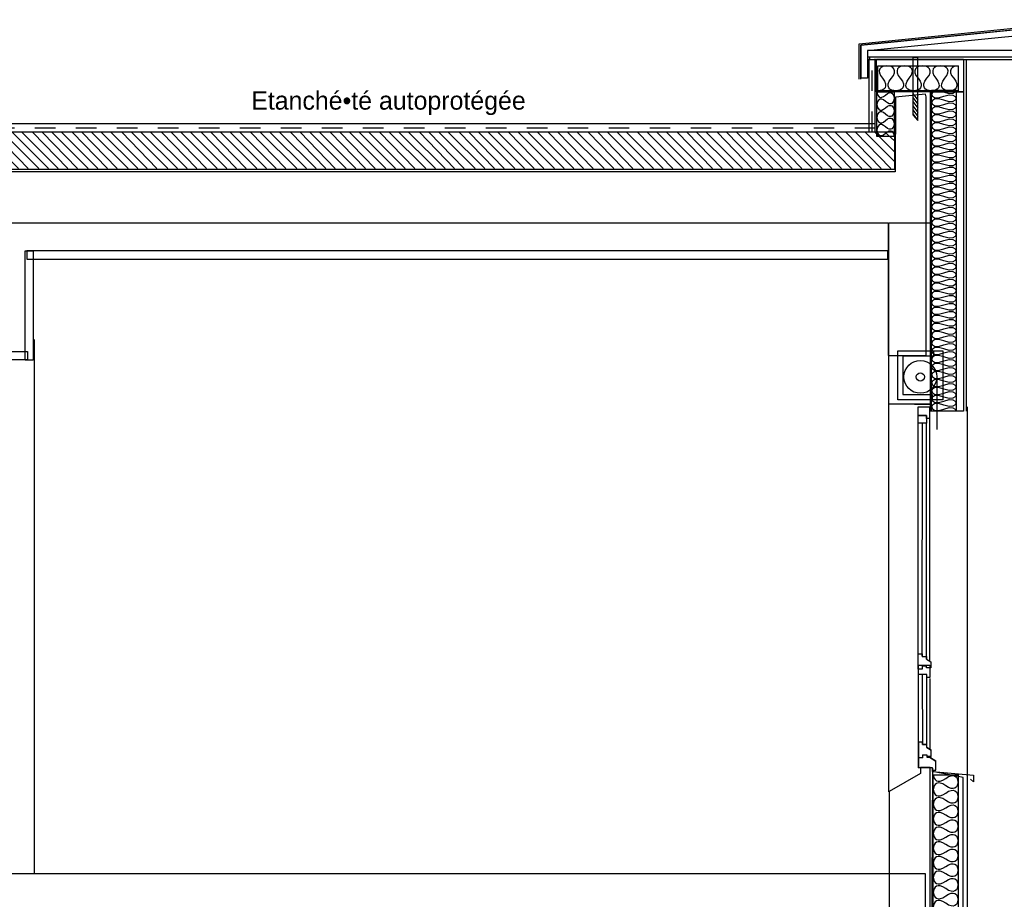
# Model space of a CAD drawing. Header units: millimetres. Extents: x -15 to 127, y -65 to 67.
# Tile 333 of 476: x 86.17 to 90.97, y 31.37 to 35.66. Entities that reach past the tile are written whole.
import ezdxf

# ---------------------------------------------------------------- set-up
doc = ezdxf.new("R2010")
doc.units = ezdxf.units.MM
doc.header["$MEASUREMENT"] = 0
doc.linetypes.add('PC_DASH_5', pattern=[0.069444, 0.027778, -0.041667])
doc.layers.add('coupe collec', color=7, linetype='Continuous')
doc.layers.add('Texte', color=8, linetype='Continuous')
doc.styles.get("Standard").update_dxf_attribs({"font": 'BKANT.TTF'})

# ---------------------------------------------------------------- blocks, each defined once
blk = doc.blocks.new('PD_17743')
at = {"layer": 'coupe collec', "color": 0}
for p, q in [((24.7162, -100.2619), (25.8762, -100.1442)), ((25.8762, -100.1442), (25.8762, -100.3802)), ((24.7162, -100.4342), (24.7162, -100.2619))]:
    blk.add_line(p, q, dxfattribs=at)
blk = doc.blocks.new('PD_17744')
at = {"layer": 'coupe collec', "color": 0}
for p, q in [((24.7238, -100.2692), (25.8693, -100.153)), ((25.8693, -100.153), (25.8693, -100.3802)), ((24.7238, -100.4342), (24.7238, -100.2692))]:
    blk.add_line(p, q, dxfattribs=at)
blk = doc.blocks.new('PD_17742')
at = {"layer": 'coupe collec'}
for name in ['PD_17743', 'PD_17744']:
    blk.add_blockref(name, (0, 0), dxfattribs=at)
blk = doc.blocks.new('PD_17745')
at = {"layer": 'coupe collec', "color": 0}
for p, q in [((24.9776, -100.5038), (25.0025, -100.5365)), ((24.9776, -100.5238), (25.0025, -100.5565)), ((24.9776, -100.5438), (25.0025, -100.5765)), ((24.9776, -100.5638), (25.0025, -100.5965)), ((24.9776, -100.5838), (25.0025, -100.6165)), ((24.9776, -100.6038), (25.0025, -100.6365))]:
    blk.add_line(p, q, dxfattribs=at)
blk.add_lwpolyline([(24.9781, -100.3295), (24.9781, -100.6086), (25.0025, -100.6365), (25.0031, -100.3295), (24.9781, -100.3295)], dxfattribs=at)
blk = doc.blocks.new('PD_17740')
at = {"layer": 'coupe collec', "color": 0}
for points in [[(24.7571, -100.2954), (24.7571, -100.4292), (24.7253, -100.4292), (24.7253, -100.2663), (25.8684, -100.1533), (25.8684, -100.3771), (25.836, -100.3771), (25.836, -100.1887), (24.7571, -100.2954)], [(25.836, -100.2946), (24.7571, -100.2946), (24.7571, -100.3257), (25.836, -100.3257), (25.836, -100.2946)], [(25.836, -100.3399), (24.7681, -100.3399), (24.7681, -100.3257), (25.836, -100.3257), (25.836, -100.3399)]]:
    blk.add_lwpolyline(points, dxfattribs=at)
at = {"layer": 'coupe collec'}
for name in ['PD_17742', 'PD_17745']:
    blk.add_blockref(name, (0, 0), dxfattribs=at)
blk = doc.blocks.new('PD_17780')
at = {"layer": 'coupe collec', "color": 0}
for points in [[(25.1887, -100.4888), (25.1887, -102.0541), (25.0694, -102.0541), (25.0694, -100.4888), (25.1887, -100.4888)], [(25.1887, -100.4888), (25.185, -100.4981), (25.1738, -100.5046), (25.1551, -100.5057), (25.129, -100.4986), (25.1029, -100.4915), (25.0843, -100.4926), (25.0731, -100.4991), (25.0694, -100.5084), (25.0731, -100.5176), (25.0843, -100.5242), (25.1029, -100.5253), (25.129, -100.5182), (25.1551, -100.5111), (25.1738, -100.5122), (25.185, -100.5187), (25.1887, -100.528), (25.185, -100.5372), (25.1738, -100.5437), (25.1551, -100.5448), (25.129, -100.5377), (25.1029, -100.5306), (25.0843, -100.5317), (25.0731, -100.5383), (25.0694, -100.5475), (25.0731, -100.5568), (25.0843, -100.5633), (25.1029, -100.5644), (25.129, -100.5573), (25.1551, -100.5502), (25.1738, -100.5513), (25.185, -100.5578), (25.1887, -100.5671), (25.185, -100.5763), (25.1738, -100.5829), (25.1551, -100.584), (25.129, -100.5769), (25.1029, -100.5698), (25.0843, -100.5709), (25.0731, -100.5774), (25.0694, -100.5867), (25.0731, -100.5959), (25.0843, -100.6024), (25.1029, -100.6035), (25.129, -100.5964), (25.1551, -100.5893), (25.1738, -100.5904), (25.185, -100.597), (25.1887, -100.6062), (25.185, -100.6155), (25.1738, -100.622), (25.1551, -100.6231), (25.129, -100.616), (25.1029, -100.6089), (25.0843, -100.61), (25.0731, -100.6165), (25.0694, -100.6258), (25.0731, -100.635), (25.0843, -100.6416), (25.1029, -100.6427), (25.129, -100.6356), (25.1551, -100.6285), (25.1738, -100.6296), (25.185, -100.6361), (25.1887, -100.6453), (25.185, -100.6546), (25.1738, -100.6611), (25.1551, -100.6622), (25.129, -100.6551), (25.1029, -100.648), (25.0843, -100.6491), (25.0731, -100.6557), (25.0694, -100.6649), (25.0731, -100.6742), (25.0843, -100.6807), (25.1029, -100.6818), (25.129, -100.6747), (25.1551, -100.6676), (25.1738, -100.6687), (25.185, -100.6752), (25.1887, -100.6845), (25.185, -100.6937), (25.1738, -100.7003), (25.1551, -100.7014), (25.129, -100.6943), (25.1029, -100.6872), (25.0843, -100.6883), (25.0731, -100.6948), (25.0694, -100.704), (25.0731, -100.7133), (25.0843, -100.7198), (25.1029, -100.7209), (25.129, -100.7138), (25.1551, -100.7067), (25.1738, -100.7078), (25.185, -100.7144), (25.1887, -100.7236), (25.185, -100.7329), (25.1738, -100.7394), (25.1551, -100.7405), (25.129, -100.7334), (25.1029, -100.7263), (25.0843, -100.7274), (25.0731, -100.7339), (25.0694, -100.7432), (25.0731, -100.7524), (25.0843, -100.759), (25.1029, -100.7601), (25.129, -100.753), (25.1551, -100.7459), (25.1738, -100.747), (25.185, -100.7535), (25.1887, -100.7627), (25.185, -100.772), (25.1738, -100.7785), (25.1551, -100.7796), (25.129, -100.7725), (25.1029, -100.7654), (25.0843, -100.7665), (25.0731, -100.7731), (25.0694, -100.7823), (25.0731, -100.7916), (25.0843, -100.7981), (25.1029, -100.7992), (25.129, -100.7921), (25.1551, -100.785), (25.1738, -100.7861), (25.185, -100.7926), (25.1887, -100.8019), (25.185, -100.8111), (25.1738, -100.8177), (25.1551, -100.8187), (25.129, -100.8117), (25.1029, -100.8046), (25.0843, -100.8057), (25.0731, -100.8122), (25.0694, -100.8214), (25.0731, -100.8307), (25.0843, -100.8372), (25.1029, -100.8383), (25.129, -100.8312), (25.1551, -100.8241), (25.1738, -100.8252), (25.185, -100.8317), (25.1887, -100.841), (25.185, -100.8503), (25.1738, -100.8568), (25.1551, -100.8579), (25.129, -100.8508), (25.1029, -100.8437), (25.0843, -100.8448), (25.0731, -100.8513), (25.0694, -100.8606), (25.0731, -100.8698), (25.0843, -100.8764), (25.1029, -100.8774), (25.129, -100.8704), (25.1551, -100.8633), (25.1738, -100.8643), (25.185, -100.8709), (25.1887, -100.8801), (25.185, -100.8894), (25.1738, -100.8959), (25.1551, -100.897), (25.129, -100.8899), (25.1029, -100.8828), (25.0843, -100.8839), (25.0731, -100.8904), (25.0694, -100.8997), (25.0731, -100.909), (25.0843, -100.9155), (25.1029, -100.9166), (25.129, -100.9095), (25.1551, -100.9024), (25.1738, -100.9035), (25.185, -100.91), (25.1887, -100.9193), (25.185, -100.9285), (25.1738, -100.9351), (25.1551, -100.9361), (25.129, -100.9291), (25.1029, -100.922), (25.0843, -100.923), (25.0731, -100.9296), (25.0694, -100.9388), (25.0731, -100.9481), (25.0843, -100.9546), (25.1029, -100.9557), (25.129, -100.9486), (25.1551, -100.9415), (25.1738, -100.9426), (25.185, -100.9491), (25.1887, -100.9584), (25.185, -100.9677), (25.1738, -100.9742), (25.1551, -100.9753), (25.129, -100.9682), (25.1029, -100.9611), (25.0843, -100.9622), (25.0731, -100.9687), (25.0694, -100.978), (25.0731, -100.9872), (25.0843, -100.9938), (25.1029, -100.9948), (25.129, -100.9878), (25.1551, -100.9807), (25.1738, -100.9817), (25.185, -100.9883), (25.1887, -100.9975), (25.185, -101.0068), (25.1738, -101.0133), (25.1551, -101.0144), (25.129, -101.0073), (25.1029, -101.0002), (25.0843, -101.0013), (25.0731, -101.0078), (25.0694, -101.0171), (25.0731, -101.0264), (25.0843, -101.0329), (25.1029, -101.034), (25.129, -101.0269), (25.1551, -101.0198), (25.1738, -101.0209), (25.185, -101.0274), (25.1887, -101.0367), (25.185, -101.0459), (25.1738, -101.0525), (25.1551, -101.0535), (25.129, -101.0464), (25.1029, -101.0394), (25.0843, -101.0404), (25.0731, -101.047), (25.0694, -101.0562), (25.0731, -101.0655), (25.0843, -101.072), (25.1029, -101.0731), (25.129, -101.066), (25.1551, -101.0589), (25.1738, -101.06), (25.185, -101.0665), (25.1887, -101.0758), (25.185, -101.0851), (25.1738, -101.0916), (25.1551, -101.0927), (25.129, -101.0856), (25.1029, -101.0785), (25.0843, -101.0796), (25.0731, -101.0861), (25.0694, -101.0954), (25.0731, -101.1046), (25.0843, -101.1112), (25.1029, -101.1122), (25.129, -101.1051), (25.1551, -101.0981), (25.1738, -101.0991), (25.185, -101.1057), (25.1887, -101.1149), (25.185, -101.1242), (25.1738, -101.1307), (25.1551, -101.1318), (25.129, -101.1247), (25.1029, -101.1176), (25.0843, -101.1187), (25.0731, -101.1252), (25.0694, -101.1345), (25.0731, -101.1438), (25.0843, -101.1503), (25.1029, -101.1514), (25.129, -101.1443), (25.1551, -101.1372), (25.1738, -101.1383), (25.185, -101.1448), (25.1887, -101.1541), (25.185, -101.1633), (25.1738, -101.1698), (25.1551, -101.1709), (25.129, -101.1638), (25.1029, -101.1568), (25.0843, -101.1578), (25.0731, -101.1644), (25.0694, -101.1736), (25.0731, -101.1829), (25.0843, -101.1894), (25.1029, -101.1905), (25.129, -101.1834), (25.1551, -101.1763), (25.1738, -101.1774), (25.185, -101.1839), (25.1887, -101.1932), (25.185, -101.2024), (25.1738, -101.209), (25.1551, -101.2101), (25.129, -101.203), (25.1029, -101.1959), (25.0843, -101.197), (25.0731, -101.2035), (25.0694, -101.2128), (25.0731, -101.222), (25.0843, -101.2285), (25.1029, -101.2296), (25.129, -101.2225), (25.1551, -101.2154), (25.1738, -101.2165), (25.185, -101.2231), (25.1887, -101.2323), (25.185, -101.2416), (25.1738, -101.2481), (25.1551, -101.2492), (25.129, -101.2421), (25.1029, -101.235), (25.0843, -101.2361), (25.0731, -101.2426), (25.0694, -101.2519), (25.0731, -101.2611), (25.0843, -101.2677), (25.1029, -101.2688), (25.129, -101.2617), (25.1551, -101.2546), (25.1738, -101.2557), (25.185, -101.2622), (25.1887, -101.2715), (25.185, -101.2807), (25.1738, -101.2872), (25.1551, -101.2883), (25.129, -101.2812), (25.1029, -101.2741), (25.0843, -101.2752), (25.0731, -101.2818), (25.0694, -101.291), (25.0731, -101.3003), (25.0843, -101.3068), (25.1029, -101.3079), (25.129, -101.3008), (25.1551, -101.2937), (25.1738, -101.2948), (25.185, -101.3013), (25.1887, -101.3106), (25.185, -101.3198), (25.1738, -101.3264), (25.1551, -101.3275), (25.129, -101.3204), (25.1029, -101.3133), (25.0843, -101.3144), (25.0731, -101.3209), (25.0694, -101.3302), (25.0731, -101.3394), (25.0843, -101.3459), (25.1029, -101.347), (25.129, -101.3399), (25.1551, -101.3328), (25.1738, -101.3339), (25.185, -101.3405), (25.1887, -101.3497), (25.185, -101.359), (25.1738, -101.3655), (25.1551, -101.3666), (25.129, -101.3595), (25.1029, -101.3524), (25.0843, -101.3535), (25.0731, -101.36), (25.0694, -101.3693), (25.0731, -101.3785), (25.0843, -101.3851), (25.1029, -101.3862), (25.129, -101.3791), (25.1551, -101.372), (25.1738, -101.3731), (25.185, -101.3796), (25.1887, -101.3888), (25.185, -101.3981), (25.1738, -101.4046), (25.1551, -101.4057), (25.129, -101.3986), (25.1029, -101.3915), (25.0843, -101.3926), (25.0731, -101.3992), (25.0694, -101.4084), (25.0731, -101.4177), (25.0843, -101.4242), (25.1029, -101.4253), (25.129, -101.4182), (25.1551, -101.4111), (25.1738, -101.4122), (25.185, -101.4187), (25.1887, -101.428), (25.185, -101.4372), (25.1738, -101.4438), (25.1551, -101.4449), (25.129, -101.4378), (25.1029, -101.4307), (25.0843, -101.4318), (25.0731, -101.4383), (25.0694, -101.4475), (25.0731, -101.4568), (25.0843, -101.4633), (25.1029, -101.4644), (25.129, -101.4573), (25.1551, -101.4502), (25.1738, -101.4513), (25.185, -101.4579), (25.1887, -101.4671), (25.185, -101.4764), (25.1738, -101.4829), (25.1551, -101.484), (25.129, -101.4769), (25.1029, -101.4698), (25.0843, -101.4709), (25.0731, -101.4774), (25.0694, -101.4867), (25.0731, -101.4959), (25.0843, -101.5025), (25.1029, -101.5035), (25.129, -101.4965), (25.1551, -101.4894), (25.1738, -101.4905), (25.185, -101.497), (25.1887, -101.5062), (25.185, -101.5155), (25.1738, -101.522), (25.1551, -101.5231), (25.129, -101.516), (25.1029, -101.5089), (25.0843, -101.51), (25.0731, -101.5166), (25.0694, -101.5258), (25.0731, -101.5351), (25.0843, -101.5416), (25.1029, -101.5427), (25.129, -101.5356), (25.1551, -101.5285), (25.1738, -101.5296), (25.185, -101.5361), (25.1887, -101.5454), (25.185, -101.5546), (25.1738, -101.5612), (25.1551, -101.5622), (25.129, -101.5552), (25.1029, -101.5481), (25.0843, -101.5491), (25.0731, -101.5557), (25.0694, -101.5649), (25.0731, -101.5742), (25.0843, -101.5807), (25.1029, -101.5818), (25.129, -101.5747), (25.1551, -101.5676), (25.1738, -101.5687), (25.185, -101.5752), (25.1887, -101.5845), (25.185, -101.5938), (25.1738, -101.6003), (25.1551, -101.6014), (25.129, -101.5943), (25.1029, -101.5872), (25.0843, -101.5883), (25.0731, -101.5948), (25.0694, -101.6041), (25.0731, -101.6133), (25.0843, -101.6199), (25.1029, -101.6209), (25.129, -101.6139), (25.1551, -101.6068), (25.1738, -101.6078), (25.185, -101.6144), (25.1887, -101.6236), (25.185, -101.6329), (25.1738, -101.6394), (25.1551, -101.6405), (25.129, -101.6334), (25.1029, -101.6263), (25.0843, -101.6274), (25.0731, -101.6339), (25.0694, -101.6432), (25.0731, -101.6525), (25.0843, -101.659), (25.1029, -101.6601), (25.129, -101.653), (25.1551, -101.6459), (25.1738, -101.647), (25.185, -101.6535), (25.1887, -101.6628), (25.185, -101.672), (25.1738, -101.6786), (25.1551, -101.6796), (25.129, -101.6726), (25.1029, -101.6655), (25.0843, -101.6665), (25.0731, -101.6731), (25.0694, -101.6823), (25.0731, -101.6916), (25.0843, -101.6981), (25.1029, -101.6992), (25.129, -101.6921), (25.1551, -101.685), (25.1738, -101.6861), (25.185, -101.6926), (25.1887, -101.7019), (25.185, -101.7112), (25.1738, -101.7177), (25.1551, -101.7188), (25.129, -101.7117), (25.1029, -101.7046), (25.0843, -101.7057), (25.0731, -101.7122), (25.0694, -101.7215), (25.0731, -101.7307), (25.0843, -101.7373), (25.1029, -101.7383), (25.129, -101.7312), (25.1551, -101.7242), (25.1738, -101.7252), (25.185, -101.7318), (25.1887, -101.741), (25.185, -101.7503), (25.1738, -101.7568), (25.1551, -101.7579), (25.129, -101.7508), (25.1029, -101.7437), (25.0843, -101.7448), (25.0731, -101.7513), (25.0694, -101.7606), (25.0731, -101.7699), (25.0843, -101.7764), (25.1029, -101.7775), (25.129, -101.7704), (25.1551, -101.7633), (25.1738, -101.7644), (25.185, -101.7709), (25.1887, -101.7802), (25.185, -101.7894), (25.1738, -101.796), (25.1551, -101.797), (25.129, -101.7899), (25.1029, -101.7829), (25.0843, -101.7839), (25.0731, -101.7905), (25.0694, -101.7997), (25.0731, -101.809), (25.0843, -101.8155), (25.1029, -101.8166), (25.129, -101.8095), (25.1551, -101.8024), (25.1738, -101.8035), (25.185, -101.81), (25.1887, -101.8193), (25.185, -101.8286), (25.1738, -101.8351), (25.1551, -101.8362), (25.129, -101.8291), (25.1029, -101.822), (25.0843, -101.8231), (25.0731, -101.8296), (25.0694, -101.8389), (25.0731, -101.8481), (25.0843, -101.8546), (25.1029, -101.8557), (25.129, -101.8486), (25.1551, -101.8416), (25.1738, -101.8426), (25.185, -101.8492), (25.1887, -101.8584), (25.185, -101.8677), (25.1738, -101.8742), (25.1551, -101.8753), (25.129, -101.8682), (25.1029, -101.8611), (25.0843, -101.8622), (25.0731, -101.8687), (25.0694, -101.878), (25.0731, -101.8872), (25.0843, -101.8938), (25.1029, -101.8949), (25.129, -101.8878), (25.1551, -101.8807), (25.1738, -101.8818), (25.185, -101.8883), (25.1887, -101.8976), (25.185, -101.9068), (25.1738, -101.9133), (25.1551, -101.9144), (25.129, -101.9073), (25.1029, -101.9002), (25.0843, -101.9013), (25.0731, -101.9079), (25.0694, -101.9171), (25.0731, -101.9264), (25.0843, -101.9329), (25.1029, -101.934), (25.129, -101.9269), (25.1551, -101.9198), (25.1738, -101.9209), (25.185, -101.9274), (25.1887, -101.9367), (25.185, -101.9459), (25.1738, -101.9525), (25.1551, -101.9536), (25.129, -101.9465), (25.1029, -101.9394), (25.0843, -101.9405), (25.0731, -101.947), (25.0694, -101.9563), (25.0731, -101.9655), (25.0843, -101.972), (25.1029, -101.9731), (25.129, -101.966), (25.1551, -101.9589), (25.1738, -101.96), (25.185, -101.9666), (25.1887, -101.9758), (25.185, -101.9851), (25.1738, -101.9916), (25.1551, -101.9927), (25.129, -101.9856), (25.1029, -101.9785), (25.0843, -101.9796), (25.0731, -101.9861), (25.0694, -101.9954), (25.0731, -102.0046), (25.0843, -102.0112), (25.1029, -102.0123), (25.129, -102.0052), (25.1551, -101.9981), (25.1738, -101.9992), (25.185, -102.0057), (25.1887, -102.015), (25.185, -102.0242), (25.1738, -102.0307), (25.1551, -102.0318), (25.129, -102.0247), (25.1029, -102.0176), (25.0843, -102.0187), (25.0731, -102.0253), (25.0694, -102.0345), (25.0731, -102.0438), (25.0843, -102.0503), (25.1029, -102.0514), (25.129, -102.0443), (25.1551, -102.0372), (25.1738, -102.0383), (25.185, -102.0448), (25.1887, -102.0541)]]:
    blk.add_lwpolyline(points, dxfattribs=at)
blk = doc.blocks.new('PD_17781')
at = {"layer": 'coupe collec', "color": 0}
for p, q in [((24.7647, -100.6915), (24.7647, -100.3357)), ((24.7947, -100.6915), (24.7947, -100.3357))]:
    blk.add_line(p, q, dxfattribs=at)
at = {"layer": 'coupe collec', "color": 0, "linetype": 'PC_DASH_5'}
blk.add_line((24.7797, -100.6915), (24.7797, -100.3357), dxfattribs=at)
blk = doc.blocks.new('PD_17782')
at = {"layer": 'coupe collec', "color": 0}
for p, q in [((24.7947, -100.653), (20.0325, -100.653)), ((24.7947, -100.693), (20.0325, -100.693))]:
    blk.add_line(p, q, dxfattribs=at)
at = {"layer": 'coupe collec', "color": 0, "linetype": 'PC_DASH_5'}
blk.add_line((24.7947, -100.673), (20.0325, -100.673), dxfattribs=at)
blk = doc.blocks.new('PD_17789')
at = {"layer": 'coupe collec', "color": 0}
for p, q in [((19.9103, -100.6964), (20.0848, -100.8709)), ((19.954, -100.6931), (20.1319, -100.8709)), ((20.001, -100.6931), (20.1789, -100.8709)), ((20.0538, -100.6931), (20.2259, -100.8709)), ((20.1008, -100.6931), (20.273, -100.8709)), ((20.148, -100.6931), (20.3259, -100.8709)), ((20.195, -100.6931), (20.3729, -100.8709)), ((20.2478, -100.6931), (20.42, -100.8709)), ((20.2949, -100.6931), (20.467, -100.8709)), ((20.342, -100.6931), (20.5199, -100.8709)), ((20.3891, -100.6931), (20.5669, -100.8709)), ((20.4361, -100.6931), (20.614, -100.8709)), ((20.4889, -100.6931), (20.661, -100.8709)), ((20.5361, -100.6931), (20.7139, -100.8709)), ((20.5831, -100.6931), (20.761, -100.8709)), ((20.6301, -100.6931), (20.808, -100.8709)), ((20.6829, -100.6931), (20.855, -100.8709)), ((20.7299, -100.6931), (20.9021, -100.8709)), ((20.7771, -100.6931), (20.955, -100.8709)), ((20.8242, -100.6931), (21.002, -100.8709)), ((20.8769, -100.6931), (21.0491, -100.8709)), ((20.924, -100.6931), (21.0961, -100.8709)), ((20.9712, -100.6931), (21.149, -100.8709)), ((21.0182, -100.6931), (21.1961, -100.8709)), ((21.0652, -100.6931), (21.2431, -100.8709)), ((21.118, -100.6931), (21.2901, -100.8709)), ((21.1652, -100.6931), (21.3431, -100.8709)), ((21.2122, -100.6931), (21.3901, -100.8709)), ((21.2593, -100.6931), (21.4371, -100.8709)), ((21.312, -100.6931), (21.4842, -100.8709)), ((21.3591, -100.6931), (21.5312, -100.8709)), ((21.4062, -100.6931), (21.5841, -100.8709)), ((21.4533, -100.6931), (21.6312, -100.8709)), ((21.5061, -100.6931), (21.6782, -100.8709)), ((21.5531, -100.6931), (21.7252, -100.8709)), ((21.6003, -100.6931), (21.7781, -100.8709)), ((21.6473, -100.6931), (21.8252, -100.8709)), ((21.6943, -100.6931), (21.8722, -100.8709)), ((21.7471, -100.6931), (21.9193, -100.8709)), ((21.7943, -100.6931), (21.9722, -100.8709)), ((21.8413, -100.6931), (22.0192, -100.8709)), ((21.8884, -100.6931), (22.0663, -100.8709)), ((21.9411, -100.6931), (22.1133, -100.8709)), ((21.9882, -100.6931), (22.1603, -100.8709)), ((22.0354, -100.6931), (22.2132, -100.8709)), ((22.0824, -100.6931), (22.2603, -100.8709)), ((22.1352, -100.6931), (22.3073, -100.8709)), ((22.1822, -100.6931), (22.3544, -100.8709)), ((22.2294, -100.6931), (22.4073, -100.8709)), ((22.2764, -100.6931), (22.4543, -100.8709)), ((22.3235, -100.6931), (22.5013, -100.8709)), ((22.3762, -100.6931), (22.5484, -100.8709)), ((22.4234, -100.6931), (22.6013, -100.8709)), ((22.4705, -100.6931), (22.6483, -100.8709)), ((22.5175, -100.6931), (22.6954, -100.8709)), ((22.5703, -100.6931), (22.7424, -100.8709)), ((22.6173, -100.6931), (22.7894, -100.8709)), ((22.6645, -100.6931), (22.8424, -100.8709)), ((22.7115, -100.6931), (22.8894, -100.8709)), ((22.7643, -100.6931), (22.9364, -100.8709)), ((22.8113, -100.6931), (22.9835, -100.8709)), ((22.8585, -100.6931), (23.0364, -100.8709)), ((22.9056, -100.6931), (23.0834, -100.8709)), ((22.9526, -100.6931), (23.1305, -100.8709)), ((23.0054, -100.6931), (23.1775, -100.8709)), ((23.0525, -100.6931), (23.2304, -100.8709)), ((23.0996, -100.6931), (23.2775, -100.8709)), ((23.1466, -100.6931), (23.3245, -100.8709)), ((23.1994, -100.6931), (23.3715, -100.8709)), ((23.2464, -100.6931), (23.4186, -100.8709)), ((23.2936, -100.6931), (23.4715, -100.8709)), ((23.3406, -100.6931), (23.5185, -100.8709)), ((23.3934, -100.6931), (23.5656, -100.8709)), ((23.4405, -100.6931), (23.6126, -100.8709)), ((23.4876, -100.6931), (23.6655, -100.8709)), ((23.5347, -100.6931), (23.7125, -100.8709)), ((23.5817, -100.6931), (23.7596, -100.8709)), ((23.6345, -100.6931), (23.8066, -100.8709)), ((23.6817, -100.6931), (23.8595, -100.8709)), ((23.7287, -100.6931), (23.9066, -100.8709)), ((23.7757, -100.6931), (23.9536, -100.8709)), ((23.8285, -100.6931), (24.0006, -100.8709)), ((23.8755, -100.6931), (24.0477, -100.8709)), ((23.9227, -100.6931), (24.1006, -100.8709)), ((23.9698, -100.6931), (24.1476, -100.8709)), ((24.0225, -100.6931), (24.1947, -100.8709)), ((24.0696, -100.6931), (24.2417, -100.8709)), ((24.1168, -100.6931), (24.2946, -100.8709)), ((24.1638, -100.6931), (24.3417, -100.8709)), ((24.2108, -100.6931), (24.3887, -100.8709)), ((24.2636, -100.6931), (24.4357, -100.8709)), ((24.3108, -100.6931), (24.4887, -100.8709)), ((24.3578, -100.6931), (24.5357, -100.8709)), ((24.4049, -100.6931), (24.5827, -100.8709)), ((24.4576, -100.6931), (24.6298, -100.8709)), ((24.5047, -100.6931), (24.6768, -100.8709)), ((24.5518, -100.6931), (24.7297, -100.8709)), ((24.5989, -100.6931), (24.7768, -100.8709)), ((24.6517, -100.6931), (24.8238, -100.8709)), ((24.6987, -100.6931), (24.8708, -100.8709)), ((24.7459, -100.6931), (24.8885, -100.8356)), ((24.7929, -100.6931), (24.8885, -100.7886)), ((24.8405, -100.6931), (24.8885, -100.7357)), ((19.9103, -100.7436), (20.0319, -100.8709)), ((19.9103, -100.7964), (19.9849, -100.8709)), ((19.9103, -100.8434), (19.9378, -100.8709))]:
    blk.add_line(p, q, dxfattribs=at)
blk = doc.blocks.new('PD_17792')
at = {"layer": 'coupe collec', "color": 0}
for points in [[(25.1986, -103.8286), (25.1986, -105.7631), (25.0779, -105.7631), (25.0779, -103.8286), (25.1986, -103.8286)], [(25.0779, -103.8286), (25.0817, -103.8456), (25.0864, -103.8525), (25.093, -103.8576), (25.1015, -103.8601), (25.1119, -103.8595), (25.1241, -103.8552), (25.1383, -103.8465), (25.1524, -103.8378), (25.1647, -103.8335), (25.1751, -103.8329), (25.1836, -103.8355), (25.1902, -103.8405), (25.1949, -103.8474), (25.1986, -103.8644), (25.1949, -103.8814), (25.1902, -103.8883), (25.1836, -103.8934), (25.1751, -103.8959), (25.1647, -103.8954), (25.1524, -103.891), (25.1383, -103.8823), (25.1241, -103.8736), (25.1119, -103.8693), (25.1015, -103.8687), (25.093, -103.8713), (25.0864, -103.8763), (25.0817, -103.8833), (25.0779, -103.9002), (25.0817, -103.9172), (25.0864, -103.9242), (25.093, -103.9292), (25.1015, -103.9318), (25.1119, -103.9312), (25.1241, -103.9269), (25.1383, -103.9182), (25.1524, -103.9095), (25.1647, -103.9051), (25.1751, -103.9046), (25.1836, -103.9071), (25.1902, -103.9122), (25.1949, -103.9191), (25.1986, -103.9361), (25.1949, -103.9531), (25.1902, -103.96), (25.1836, -103.965), (25.1751, -103.9676), (25.1647, -103.967), (25.1524, -103.9627), (25.1383, -103.954), (25.1241, -103.9453), (25.1119, -103.941), (25.1015, -103.9404), (25.093, -103.9429), (25.0864, -103.948), (25.0817, -103.9549), (25.0779, -103.9719), (25.0817, -103.9889), (25.0864, -103.9958), (25.093, -104.0009), (25.1015, -104.0034), (25.1119, -104.0028), (25.1241, -103.9985), (25.1383, -103.9898), (25.1524, -103.9811), (25.1647, -103.9768), (25.1751, -103.9762), (25.1836, -103.9788), (25.1902, -103.9838), (25.1949, -103.9907), (25.1986, -104.0077), (25.1949, -104.0247), (25.1902, -104.0316), (25.1836, -104.0367), (25.1751, -104.0392), (25.1647, -104.0387), (25.1524, -104.0343), (25.1383, -104.0256), (25.1241, -104.0169), (25.1119, -104.0126), (25.1015, -104.012), (25.093, -104.0146), (25.0864, -104.0196), (25.0817, -104.0266), (25.0779, -104.0435), (25.0817, -104.0605), (25.0864, -104.0675), (25.093, -104.0725), (25.1015, -104.0751), (25.1119, -104.0745), (25.1241, -104.0702), (25.1383, -104.0615), (25.1524, -104.0527), (25.1647, -104.0484), (25.1751, -104.0478), (25.1836, -104.0504), (25.1902, -104.0555), (25.1949, -104.0624), (25.1986, -104.0794), (25.1949, -104.0963), (25.1902, -104.1033), (25.1836, -104.1083), (25.1751, -104.1109), (25.1647, -104.1103), (25.1524, -104.106), (25.1383, -104.0973), (25.1241, -104.0886), (25.1119, -104.0842), (25.1015, -104.0837), (25.093, -104.0862), (25.0864, -104.0913), (25.0817, -104.0982), (25.0779, -104.1152), (25.0817, -104.1322), (25.0864, -104.1391), (25.093, -104.1442), (25.1015, -104.1467), (25.1119, -104.1461), (25.1241, -104.1418), (25.1383, -104.1331), (25.1524, -104.1244), (25.1647, -104.1201), (25.1751, -104.1195), (25.1836, -104.122), (25.1902, -104.1271), (25.1949, -104.134), (25.1986, -104.151), (25.1949, -104.168), (25.1902, -104.1749), (25.1836, -104.18), (25.1751, -104.1825), (25.1647, -104.182), (25.1524, -104.1776), (25.1383, -104.1689), (25.1241, -104.1602), (25.1119, -104.1559), (25.1015, -104.1553), (25.093, -104.1579), (25.0864, -104.1629), (25.0817, -104.1699), (25.0779, -104.1868), (25.0817, -104.2038), (25.0864, -104.2107), (25.093, -104.2158), (25.1015, -104.2184), (25.1119, -104.2178), (25.1241, -104.2135), (25.1383, -104.2047), (25.1524, -104.196), (25.1647, -104.1917), (25.1751, -104.1911), (25.1836, -104.1937), (25.1902, -104.1987), (25.1949, -104.2057), (25.1986, -104.2227), (25.1949, -104.2396), (25.1902, -104.2466), (25.1836, -104.2516), (25.1751, -104.2542), (25.1647, -104.2536), (25.1524, -104.2493), (25.1383, -104.2406), (25.1241, -104.2319), (25.1119, -104.2275), (25.1015, -104.227), (25.093, -104.2295), (25.0864, -104.2346), (25.0817, -104.2415), (25.0779, -104.2585), (25.0817, -104.2755), (25.0864, -104.2824), (25.093, -104.2874), (25.1015, -104.29), (25.1119, -104.2894), (25.1241, -104.2851), (25.1383, -104.2764), (25.1524, -104.2677), (25.1647, -104.2634), (25.1751, -104.2628), (25.1836, -104.2653), (25.1902, -104.2704), (25.1949, -104.2773), (25.1986, -104.2943), (25.1949, -104.3113), (25.1902, -104.3182), (25.1836, -104.3233), (25.1751, -104.3258), (25.1647, -104.3252), (25.1524, -104.3209), (25.1383, -104.3122), (25.1241, -104.3035), (25.1119, -104.2992), (25.1015, -104.2986), (25.093, -104.3012), (25.0864, -104.3062), (25.0817, -104.3131), (25.0779, -104.3301), (25.0817, -104.3471), (25.0864, -104.354), (25.093, -104.3591), (25.1015, -104.3616), (25.1119, -104.3611), (25.1241, -104.3567), (25.1383, -104.348), (25.1524, -104.3393), (25.1647, -104.335), (25.1751, -104.3344), (25.1836, -104.337), (25.1902, -104.342), (25.1949, -104.349), (25.1986, -104.366), (25.1949, -104.3829), (25.1902, -104.3899), (25.1836, -104.3949), (25.1751, -104.3975), (25.1647, -104.3969), (25.1524, -104.3926), (25.1383, -104.3839), (25.1241, -104.3752), (25.1119, -104.3708), (25.1015, -104.3703), (25.093, -104.3728), (25.0864, -104.3779), (25.0817, -104.3848), (25.0779, -104.4018), (25.0817, -104.4188), (25.0864, -104.4257), (25.093, -104.4307), (25.1015, -104.4333), (25.1119, -104.4327), (25.1241, -104.4284), (25.1383, -104.4197), (25.1524, -104.411), (25.1647, -104.4067), (25.1751, -104.4061), (25.1836, -104.4086), (25.1902, -104.4137), (25.1949, -104.4206), (25.1986, -104.4376), (25.1949, -104.4546), (25.1902, -104.4615), (25.1836, -104.4666), (25.1751, -104.4691), (25.1647, -104.4685), (25.1524, -104.4642), (25.1383, -104.4555), (25.1241, -104.4468), (25.1119, -104.4425), (25.1015, -104.4419), (25.093, -104.4445), (25.0864, -104.4495), (25.0817, -104.4564), (25.0779, -104.4734), (25.0817, -104.4904), (25.0864, -104.4973), (25.093, -104.5024), (25.1015, -104.5049), (25.1119, -104.5044), (25.1241, -104.5), (25.1383, -104.4913), (25.1524, -104.4826), (25.1647, -104.4783), (25.1751, -104.4777), (25.1836, -104.4803), (25.1902, -104.4853), (25.1949, -104.4923), (25.1986, -104.5093), (25.1949, -104.5262), (25.1902, -104.5332), (25.1836, -104.5382), (25.1751, -104.5408), (25.1647, -104.5402), (25.1524, -104.5359), (25.1383, -104.5272), (25.1241, -104.5185), (25.1119, -104.5141), (25.1015, -104.5136), (25.093, -104.5161), (25.0864, -104.5212), (25.0817, -104.5281), (25.0779, -104.5451), (25.0817, -104.5621), (25.0864, -104.569), (25.093, -104.574), (25.1015, -104.5766), (25.1119, -104.576), (25.1241, -104.5717), (25.1383, -104.563), (25.1524, -104.5543), (25.1647, -104.55), (25.1751, -104.5494), (25.1836, -104.5519), (25.1902, -104.557), (25.1949, -104.5639), (25.1986, -104.5809), (25.1949, -104.5979), (25.1902, -104.6048), (25.1836, -104.6099), (25.1751, -104.6124), (25.1647, -104.6118), (25.1524, -104.6075), (25.1383, -104.5988), (25.1241, -104.5901), (25.1119, -104.5858), (25.1015, -104.5852), (25.093, -104.5878), (25.0864, -104.5928), (25.0817, -104.5997), (25.0779, -104.6167), (25.0817, -104.6337), (25.0864, -104.6406), (25.093, -104.6457), (25.1015, -104.6482), (25.1119, -104.6477), (25.1241, -104.6433), (25.1383, -104.6346), (25.1524, -104.6259), (25.1647, -104.6216), (25.1751, -104.621), (25.1836, -104.6236), (25.1902, -104.6286), (25.1949, -104.6356), (25.1986, -104.6525), (25.1949, -104.6695), (25.1902, -104.6765), (25.1836, -104.6815), (25.1751, -104.6841), (25.1647, -104.6835), (25.1524, -104.6792), (25.1383, -104.6705), (25.1241, -104.6618), (25.1119, -104.6574), (25.1015, -104.6569), (25.093, -104.6594), (25.0864, -104.6645), (25.0817, -104.6714), (25.0779, -104.6884), (25.0817, -104.7054), (25.0864, -104.7123), (25.093, -104.7173), (25.1015, -104.7199), (25.1119, -104.7193), (25.1241, -104.715), (25.1383, -104.7063), (25.1524, -104.6976), (25.1647, -104.6933), (25.1751, -104.6927), (25.1836, -104.6952), (25.1902, -104.7003), (25.1949, -104.7072), (25.1986, -104.7242), (25.1949, -104.7412), (25.1902, -104.7481), (25.1836, -104.7532), (25.1751, -104.7557), (25.1647, -104.7551), (25.1524, -104.7508), (25.1383, -104.7421), (25.1241, -104.7334), (25.1119, -104.7291), (25.1015, -104.7285), (25.093, -104.7311), (25.0864, -104.7361), (25.0817, -104.743), (25.0779, -104.76), (25.0817, -104.777), (25.0864, -104.7839), (25.093, -104.789), (25.1015, -104.7915), (25.1119, -104.791), (25.1241, -104.7866), (25.1383, -104.7779), (25.1524, -104.7692), (25.1647, -104.7649), (25.1751, -104.7643), (25.1836, -104.7669), (25.1902, -104.7719), (25.1949, -104.7789), (25.1986, -104.7958), (25.1949, -104.8128), (25.1902, -104.8198), (25.1836, -104.8248), (25.1751, -104.8274), (25.1647, -104.8268), (25.1524, -104.8225), (25.1383, -104.8138), (25.1241, -104.8051), (25.1119, -104.8007), (25.1015, -104.8002), (25.093, -104.8027), (25.0864, -104.8078), (25.0817, -104.8147), (25.0779, -104.8317), (25.0817, -104.8486), (25.0864, -104.8556), (25.093, -104.8606), (25.1015, -104.8632), (25.1119, -104.8626), (25.1241, -104.8583), (25.1383, -104.8496), (25.1524, -104.8409), (25.1647, -104.8365), (25.1751, -104.836), (25.1836, -104.8385), (25.1902, -104.8436), (25.1949, -104.8505), (25.1986, -104.8675), (25.1949, -104.8845), (25.1902, -104.8914), (25.1836, -104.8965), (25.1751, -104.899), (25.1647, -104.8984), (25.1524, -104.8941), (25.1383, -104.8854), (25.1241, -104.8767), (25.1119, -104.8724), (25.1015, -104.8718), (25.093, -104.8744), (25.0864, -104.8794), (25.0817, -104.8863), (25.0779, -104.9033), (25.0817, -104.9203), (25.0864, -104.9272), (25.093, -104.9323), (25.1015, -104.9348), (25.1119, -104.9343), (25.1241, -104.9299), (25.1383, -104.9212), (25.1524, -104.9125), (25.1647, -104.9082), (25.1751, -104.9076), (25.1836, -104.9102), (25.1902, -104.9152), (25.1949, -104.9222), (25.1986, -104.9391), (25.1949, -104.9561), (25.1902, -104.963), (25.1836, -104.9681), (25.1751, -104.9707), (25.1647, -104.9701), (25.1524, -104.9658), (25.1383, -104.9571), (25.1241, -104.9483), (25.1119, -104.944), (25.1015, -104.9434), (25.093, -104.946), (25.0864, -104.9511), (25.0817, -104.958), (25.0779, -104.975), (25.0817, -104.9919), (25.0864, -104.9989), (25.093, -105.0039), (25.1015, -105.0065), (25.1119, -105.0059), (25.1241, -105.0016), (25.1383, -104.9929), (25.1524, -104.9842), (25.1647, -104.9798), (25.1751, -104.9793), (25.1836, -104.9818), (25.1902, -104.9869), (25.1949, -104.9938), (25.1986, -105.0108), (25.1949, -105.0278), (25.1902, -105.0347), (25.1836, -105.0397), (25.1751, -105.0423), (25.1647, -105.0417), (25.1524, -105.0374), (25.1383, -105.0287), (25.1241, -105.02), (25.1119, -105.0157), (25.1015, -105.0151), (25.093, -105.0176), (25.0864, -105.0227), (25.0817, -105.0296), (25.0779, -105.0466), (25.0817, -105.0636), (25.0864, -105.0705), (25.093, -105.0756), (25.1015, -105.0781), (25.1119, -105.0776), (25.1241, -105.0732), (25.1383, -105.0645), (25.1524, -105.0558), (25.1647, -105.0515), (25.1751, -105.0509), (25.1836, -105.0535), (25.1902, -105.0585), (25.1949, -105.0655), (25.1986, -105.0824), (25.1949, -105.0994), (25.1902, -105.1063), (25.1836, -105.1114), (25.1751, -105.1139), (25.1647, -105.1134), (25.1524, -105.109), (25.1383, -105.1003), (25.1241, -105.0916), (25.1119, -105.0873), (25.1015, -105.0867), (25.093, -105.0893), (25.0864, -105.0943), (25.0817, -105.1013), (25.0779, -105.1183), (25.0817, -105.1352), (25.0864, -105.1422), (25.093, -105.1472), (25.1015, -105.1498), (25.1119, -105.1492), (25.1241, -105.1449), (25.1383, -105.1362), (25.1524, -105.1275), (25.1647, -105.1231), (25.1751, -105.1226), (25.1836, -105.1251), (25.1902, -105.1302), (25.1949, -105.1371), (25.1986, -105.1541), (25.1949, -105.1711), (25.1902, -105.178), (25.1836, -105.183), (25.1751, -105.1856), (25.1647, -105.185), (25.1524, -105.1807), (25.1383, -105.172), (25.1241, -105.1633), (25.1119, -105.159), (25.1015, -105.1584), (25.093, -105.1609), (25.0864, -105.166), (25.0817, -105.1729), (25.0779, -105.1899), (25.0817, -105.2069), (25.0864, -105.2138), (25.093, -105.2189), (25.1015, -105.2214), (25.1119, -105.2208), (25.1241, -105.2165), (25.1383, -105.2078), (25.1524, -105.1991), (25.1647, -105.1948), (25.1751, -105.1942), (25.1836, -105.1968), (25.1902, -105.2018), (25.1949, -105.2087), (25.1986, -105.2257), (25.1949, -105.2427), (25.1902, -105.2496), (25.1836, -105.2547), (25.1751, -105.2572), (25.1647, -105.2567), (25.1524, -105.2523), (25.1383, -105.2436), (25.1241, -105.2349), (25.1119, -105.2306), (25.1015, -105.23), (25.093, -105.2326), (25.0864, -105.2376), (25.0817, -105.2446), (25.0779, -105.2616), (25.0817, -105.2785), (25.0864, -105.2855), (25.093, -105.2905), (25.1015, -105.2931), (25.1119, -105.2925), (25.1241, -105.2882), (25.1383, -105.2795), (25.1524, -105.2708), (25.1647, -105.2664), (25.1751, -105.2659), (25.1836, -105.2684), (25.1902, -105.2735), (25.1949, -105.2804), (25.1986, -105.2974), (25.1949, -105.3144), (25.1902, -105.3213), (25.1836, -105.3263), (25.1751, -105.3289), (25.1647, -105.3283), (25.1524, -105.324), (25.1383, -105.3153), (25.1241, -105.3066), (25.1119, -105.3023), (25.1015, -105.3017), (25.093, -105.3042), (25.0864, -105.3093), (25.0817, -105.3162), (25.0779, -105.3332), (25.0817, -105.3502), (25.0864, -105.3571), (25.093, -105.3622), (25.1015, -105.3647), (25.1119, -105.3641), (25.1241, -105.3598), (25.1383, -105.3511), (25.1524, -105.3424), (25.1647, -105.3381), (25.1751, -105.3375), (25.1836, -105.3401), (25.1902, -105.3451), (25.1949, -105.352), (25.1986, -105.369), (25.1949, -105.386), (25.1902, -105.3929), (25.1836, -105.398), (25.1751, -105.4005), (25.1647, -105.4), (25.1524, -105.3956), (25.1383, -105.3869), (25.1241, -105.3782), (25.1119, -105.3739), (25.1015, -105.3733), (25.093, -105.3759), (25.0864, -105.3809), (25.0817, -105.3879), (25.0779, -105.4048), (25.0817, -105.4218), (25.0864, -105.4288), (25.093, -105.4338), (25.1015, -105.4364), (25.1119, -105.4358), (25.1241, -105.4315), (25.1383, -105.4228), (25.1524, -105.4141), (25.1647, -105.4097), (25.1751, -105.4092), (25.1836, -105.4117), (25.1902, -105.4168), (25.1949, -105.4237), (25.1986, -105.4407), (25.1949, -105.4577), (25.1902, -105.4646), (25.1836, -105.4696), (25.1751, -105.4722), (25.1647, -105.4716), (25.1524, -105.4673), (25.1383, -105.4586), (25.1241, -105.4499), (25.1119, -105.4456), (25.1015, -105.445), (25.093, -105.4475), (25.0864, -105.4526), (25.0817, -105.4595), (25.0779, -105.4765), (25.0817, -105.4935), (25.0864, -105.5004), (25.093, -105.5055), (25.1015, -105.508), (25.1119, -105.5074), (25.1241, -105.5031), (25.1383, -105.4944), (25.1524, -105.4857), (25.1647, -105.4814), (25.1751, -105.4808), (25.1836, -105.4834), (25.1902, -105.4884), (25.1949, -105.4953), (25.1986, -105.5123), (25.1949, -105.5293), (25.1902, -105.5362), (25.1836, -105.5413), (25.1751, -105.5438), (25.1647, -105.5433), (25.1524, -105.5389), (25.1383, -105.5302), (25.1241, -105.5215), (25.1119, -105.5172), (25.1015, -105.5166), (25.093, -105.5192), (25.0864, -105.5242), (25.0817, -105.5312), (25.0779, -105.5481), (25.0817, -105.5651), (25.0864, -105.5721), (25.093, -105.5771), (25.1015, -105.5797), (25.1119, -105.5791), (25.1241, -105.5748), (25.1383, -105.5661), (25.1524, -105.5574), (25.1647, -105.553), (25.1751, -105.5525), (25.1836, -105.555), (25.1902, -105.5601), (25.1949, -105.567), (25.1986, -105.584), (25.1949, -105.601), (25.1902, -105.6079), (25.1836, -105.6129), (25.1751, -105.6155), (25.1647, -105.6149), (25.1524, -105.6106), (25.1383, -105.6019), (25.1241, -105.5932), (25.1119, -105.5889), (25.1015, -105.5883), (25.093, -105.5908), (25.0864, -105.5959), (25.0817, -105.6028), (25.0779, -105.6198), (25.0817, -105.6368), (25.0864, -105.6437), (25.093, -105.6488), (25.1015, -105.6513), (25.1119, -105.6507), (25.1241, -105.6464), (25.1383, -105.6377), (25.1524, -105.629), (25.1647, -105.6247), (25.1751, -105.6241), (25.1836, -105.6267), (25.1902, -105.6317), (25.1949, -105.6386), (25.1986, -105.6556), (25.1949, -105.6726), (25.1902, -105.6795), (25.1836, -105.6846), (25.1751, -105.6871), (25.1647, -105.6866), (25.1524, -105.6822), (25.1383, -105.6735), (25.1241, -105.6648), (25.1119, -105.6605), (25.1015, -105.6599), (25.093, -105.6625), (25.0864, -105.6675), (25.0817, -105.6745), (25.0779, -105.6914), (25.0817, -105.7084), (25.0864, -105.7154), (25.093, -105.7204), (25.1015, -105.723), (25.1119, -105.7224), (25.1241, -105.7181), (25.1383, -105.7094), (25.1524, -105.7007), (25.1647, -105.6963), (25.1751, -105.6957), (25.1836, -105.6983), (25.1902, -105.7034), (25.1949, -105.7103), (25.1986, -105.7273), (25.1949, -105.7442), (25.1902, -105.7512), (25.1836, -105.7562), (25.1751, -105.7588), (25.1647, -105.7582), (25.1524, -105.7539), (25.1383, -105.7452), (25.1241, -105.7365), (25.1119, -105.7321), (25.1015, -105.7316), (25.093, -105.7341), (25.0864, -105.7392), (25.0817, -105.7461), (25.0779, -105.7631)]]:
    blk.add_lwpolyline(points, dxfattribs=at)
blk = doc.blocks.new('PD_17795')
at = {"layer": 'coupe collec', "color": 0}
for p, q in [((25.008, -103.6674), (25.0256, -103.6674)), ((25.0256, -103.6804), (25.0468, -103.6804)), ((25.0463, -103.6952), (25.0679, -103.7088)), ((25.0679, -103.7395), (25.0679, -103.7088)), ((25.0263, -103.7465), (25.0063, -103.7465)), ((25.0256, -103.7314), (25.0468, -103.7314)), ((25.0263, -103.7465), (25.0263, -103.7314)), ((25.0463, -103.7315), (25.0463, -103.7434)), ((25.0679, -103.7395), (25.0463, -103.7395)), ((25.0463, -103.7434), (25.0586, -103.7434)), ((25.0586, -103.7434), (25.0895, -103.7628)), ((25.0895, -103.8064), (25.0895, -103.7628)), ((25.0063, -103.7934), (25.0725, -103.7934)), ((25.0725, -103.7934), (25.0725, -103.8064)), ((25.0725, -103.8064), (25.0895, -103.8064))]:
    blk.add_line(p, q, dxfattribs=at)
blk = doc.blocks.new('PD_17794')
at = {"layer": 'coupe collec', "color": 0}
for p, q in [((25.0063, -103.7934), (25.0056, -103.3396)), ((25.0263, -103.6793), (25.0256, -103.3396)), ((25.0463, -103.6952), (25.0456, -103.3396)), ((25.0606, -103.3582), (25.0613, -103.7046))]:
    blk.add_line(p, q, dxfattribs=at)
for points in [[(25.0056, -103.2946), (25.0606, -103.2946), (25.0606, -103.3546), (25.0456, -103.3546), (25.0456, -103.3396), (25.0056, -103.3396), (25.0056, -103.2946)], [(25.0895, -103.8064), (25.0895, -103.7628), (25.0586, -103.7434), (25.0679, -103.7395), (25.0679, -103.7088), (25.0463, -103.6952), (25.0468, -103.6804), (25.0256, -103.6804), (25.0256, -103.6674), (25.0062, -103.6704), (25.0063, -103.7934), (25.0725, -103.7934), (25.0725, -103.8064), (25.0895, -103.8064)]]:
    blk.add_lwpolyline(points, dxfattribs=at)
blk.add_point((25.0063, -103.7934), dxfattribs=at)
at = {"layer": 'coupe collec'}
blk.add_blockref('PD_17795', (0, 0), dxfattribs=at)
blk = doc.blocks.new('PD_17797')
at = {"layer": 'coupe collec', "color": 0}
for points in [[(25.0047, -102.0341), (25.0597, -102.0341), (25.0597, -102.0903), (25.0447, -102.0903), (25.0447, -102.0763), (25.0047, -102.0763), (25.0047, -102.0341)], [(25.0447, -102.1131), (25.0047, -102.1131), (25.0047, -102.0756), (25.0447, -102.0756), (25.0447, -102.1131)]]:
    blk.add_lwpolyline(points, dxfattribs=at)
blk = doc.blocks.new('PD_17796')
at = {"layer": 'coupe collec', "color": 0}
for p, q in [((25.004, -103.313), (25.0047, -102.1131)), ((25.024, -103.2501), (25.0247, -102.1131)), ((25.044, -103.265), (25.0447, -102.1131)), ((25.0597, -102.0903), (25.059, -103.2738))]:
    blk.add_line(p, q, dxfattribs=at)
blk.add_lwpolyline([(25.004, -103.313), (25.004, -103.2418), (25.0057, -103.239), (25.0234, -103.239), (25.0234, -103.2512), (25.0445, -103.2512), (25.044, -103.2512), (25.044, -103.265), (25.0657, -103.2777), (25.0657, -103.3064), (25.044, -103.3064), (25.044, -103.299), (25.0445, -103.2989), (25.0234, -103.2989), (25.024, -103.2989), (25.024, -103.313), (25.004, -103.313)], dxfattribs=at)
at = {"layer": 'coupe collec'}
blk.add_blockref('PD_17797', (0, 0), dxfattribs=at)
blk = doc.blocks.new('PD_17793')
at = {"layer": 'coupe collec'}
for name in ['PD_17796', 'PD_17794']:
    blk.add_blockref(name, (0, 0), dxfattribs=at)
blk = doc.blocks.new('PD_17799')
at = {"layer": 'coupe collec', "color": 0}
blk.add_line((25.0951, -101.8868), (25.0951, -102.1443), dxfattribs=at)
for radius in [0.08, 0.02]:
    blk.add_circle((25.0147, -101.8873), radius, dxfattribs=at)
blk = doc.blocks.new('PD_17798')
at = {"layer": 'coupe collec', "color": 0}
for points in [[(25.1247, -101.9985), (24.9047, -101.9985), (24.9047, -101.7595), (25.1247, -101.7595), (25.1247, -101.9985)], [(25.0721, -101.9985), (24.9047, -101.9985), (24.9047, -101.7595), (25.0784, -101.7595), (25.0784, -101.7855), (25.0545, -101.7855), (25.0545, -101.7855), (24.9286, -101.7855), (24.9286, -101.9725), (25.0721, -101.9725), (25.0721, -101.9985)]]:
    blk.add_lwpolyline(points, dxfattribs=at)
at = {"layer": 'coupe collec'}
blk.add_blockref('PD_17799', (0, 0), dxfattribs=at)
blk = doc.blocks.new('PD_17800')
at = {"layer": 'coupe collec', "color": 0}
for points in [[(25.199, -100.4914), (24.8079, -100.4914), (24.8079, -100.3693), (25.199, -100.3693), (25.199, -100.4914)], [(25.199, -100.3693), (25.1789, -100.3731), (25.1707, -100.3779), (25.1647, -100.3845), (25.1616, -100.3931), (25.1622, -100.4036), (25.1672, -100.416), (25.1773, -100.4303), (25.1874, -100.4446), (25.1924, -100.457), (25.193, -100.4675), (25.1899, -100.4761), (25.1839, -100.4828), (25.1757, -100.4875), (25.1556, -100.4914), (25.1354, -100.4875), (25.1272, -100.4828), (25.1212, -100.4761), (25.1181, -100.4675), (25.1187, -100.457), (25.1237, -100.4446), (25.1338, -100.4303), (25.144, -100.416), (25.1489, -100.4036), (25.1495, -100.3931), (25.1464, -100.3845), (25.1404, -100.3779), (25.1322, -100.3731), (25.1121, -100.3693), (25.092, -100.3731), (25.0838, -100.3779), (25.0778, -100.3845), (25.0747, -100.3931), (25.0753, -100.4036), (25.0802, -100.416), (25.0904, -100.4303), (25.1005, -100.4446), (25.1055, -100.457), (25.1061, -100.4675), (25.103, -100.4761), (25.097, -100.4828), (25.0888, -100.4875), (25.0686, -100.4914), (25.0485, -100.4875), (25.0403, -100.4828), (25.0343, -100.4761), (25.0312, -100.4675), (25.0318, -100.457), (25.0368, -100.4446), (25.0469, -100.4303), (25.057, -100.416), (25.062, -100.4036), (25.0626, -100.3931), (25.0595, -100.3845), (25.0535, -100.3779), (25.0453, -100.3731), (25.0252, -100.3693), (25.0051, -100.3731), (24.9969, -100.3779), (24.9908, -100.3845), (24.9878, -100.3931), (24.9883, -100.4036), (24.9933, -100.416), (25.0035, -100.4303), (25.0136, -100.4446), (25.0186, -100.457), (25.0192, -100.4675), (25.0161, -100.4761), (25.0101, -100.4828), (25.0018, -100.4875), (24.9817, -100.4914), (24.9616, -100.4875), (24.9534, -100.4828), (24.9474, -100.4761), (24.9443, -100.4675), (24.9449, -100.457), (24.9499, -100.4446), (24.96, -100.4303), (24.9701, -100.416), (24.9751, -100.4036), (24.9757, -100.3931), (24.9726, -100.3845), (24.9666, -100.3779), (24.9584, -100.3731), (24.9383, -100.3693), (24.9182, -100.3731), (24.9099, -100.3779), (24.9039, -100.3845), (24.9008, -100.3931), (24.9014, -100.4036), (24.9064, -100.416), (24.9165, -100.4303), (24.9267, -100.4446), (24.9317, -100.457), (24.9322, -100.4675), (24.9292, -100.4761), (24.9231, -100.4828), (24.9149, -100.4875), (24.8948, -100.4914), (24.8747, -100.4875), (24.8665, -100.4828), (24.8605, -100.4761), (24.8574, -100.4675), (24.858, -100.457), (24.863, -100.4446), (24.8731, -100.4303), (24.8832, -100.416), (24.8882, -100.4036), (24.8888, -100.3931), (24.8857, -100.3845), (24.8797, -100.3779), (24.8715, -100.3731), (24.8514, -100.3693), (24.8312, -100.3731), (24.823, -100.3779), (24.817, -100.3845), (24.8139, -100.3931), (24.8145, -100.4036), (24.8195, -100.416), (24.8296, -100.4303), (24.8398, -100.4446), (24.8447, -100.457), (24.8453, -100.4675), (24.8422, -100.4761), (24.8362, -100.4828), (24.828, -100.4875), (24.8079, -100.4914)]]:
    blk.add_lwpolyline(points, dxfattribs=at)
blk = doc.blocks.new('PD_17801')
at = {"layer": 'coupe collec', "color": 0}
for points in [[(24.8867, -100.4964), (24.8867, -100.7139), (24.8025, -100.7139), (24.8025, -100.4964), (24.8867, -100.4964)], [(24.8025, -100.4964), (24.8051, -100.5111), (24.813, -100.5214), (24.8189, -100.5236), (24.8262, -100.5231), (24.8347, -100.5194), (24.8446, -100.5119), (24.8545, -100.5044), (24.863, -100.5007), (24.8703, -100.5002), (24.8762, -100.5024), (24.8841, -100.5128), (24.8867, -100.5275), (24.8841, -100.5421), (24.8762, -100.5525), (24.8703, -100.5547), (24.863, -100.5542), (24.8545, -100.5505), (24.8446, -100.543), (24.8347, -100.5355), (24.8262, -100.5318), (24.8189, -100.5313), (24.813, -100.5335), (24.8051, -100.5439), (24.8025, -100.5585), (24.8051, -100.5732), (24.813, -100.5836), (24.8189, -100.5858), (24.8262, -100.5853), (24.8347, -100.5816), (24.8446, -100.5741), (24.8545, -100.5666), (24.863, -100.5629), (24.8703, -100.5624), (24.8762, -100.5646), (24.8841, -100.5749), (24.8867, -100.5896), (24.8841, -100.6043), (24.8762, -100.6146), (24.8703, -100.6169), (24.863, -100.6164), (24.8545, -100.6126), (24.8446, -100.6052), (24.8347, -100.5977), (24.8262, -100.5939), (24.8189, -100.5934), (24.813, -100.5957), (24.8051, -100.606), (24.8025, -100.6207), (24.8051, -100.6354), (24.813, -100.6457), (24.8189, -100.6479), (24.8262, -100.6474), (24.8347, -100.6437), (24.8446, -100.6362), (24.8545, -100.6287), (24.863, -100.625), (24.8703, -100.6245), (24.8762, -100.6267), (24.8841, -100.6371), (24.8867, -100.6518), (24.8841, -100.6664), (24.8762, -100.6768), (24.8703, -100.679), (24.863, -100.6785), (24.8545, -100.6748), (24.8446, -100.6673), (24.8347, -100.6598), (24.8262, -100.6561), (24.8189, -100.6556), (24.813, -100.6578), (24.8051, -100.6682), (24.8025, -100.6828), (24.8051, -100.6975), (24.813, -100.7079), (24.8189, -100.7101), (24.8262, -100.7096), (24.8347, -100.7059), (24.8446, -100.6984), (24.8545, -100.6909), (24.863, -100.6872), (24.8703, -100.6867), (24.8762, -100.6889), (24.8841, -100.6992), (24.8867, -100.7139)]]:
    blk.add_lwpolyline(points, dxfattribs=at)

msp = doc.modelspace()

# ---------------------------------------------------------------- linework, layer by layer
at = {"layer": 'coupe collec', "color": 0}
for p, q in [((90.7896, 33.7532), (90.7896, 35.4711)), ((86.2413, 34.1033), (86.2413, 31.498)), ((90.409, 33.7873), (90.409, 31.8953)), ((90.7939, 33.7732), (90.7939, 31.9806)), ((90.7943, 30.0262), (90.7943, 31.9787))]:
    msp.add_line(p, q, dxfattribs=at)
for points in [[(90.7746, 35.3111), (90.3502, 35.3111), (90.3502, 35.4711), (90.7746, 35.4711), (90.7746, 35.3111)], [(75.8751, 34.6713), (90.4071, 34.6713), (90.4071, 34.0237), (90.593, 34.0237), (90.593, 35.2867), (90.593, 35.2867), (90.5904, 35.2999), (90.4438, 35.2845), (90.4423, 34.9213), (85.4697, 34.9213), (85.4697, 35.4159), (85.2491, 35.4159), (85.2491, 34.9213), (81.057, 34.9213), (81.057, 35.4265), (80.8365, 35.4265), (80.8365, 34.9213), (75.8399, 34.9213)], [(90.7746, 33.7532), (90.6146, 33.7532), (90.6146, 35.3111), (90.7746, 35.3111), (90.7746, 33.7532)], [(90.4399, 35.1142), (85.4605, 35.1142), (85.4605, 34.9342), (90.4399, 34.9342), (90.4399, 35.1142)], [(90.536, 33.7877), (90.4105, 33.7873), (90.4109, 34.6713), (90.6125, 34.6713), (90.6125, 33.7877), (90.536, 33.7877), (90.6086, 33.7877), (90.6095, 33.7877)], [(86.2371, 34.0019), (86.1971, 34.0019), (86.1971, 34.5353), (86.2371, 34.5353), (86.2371, 34.0019)], [(90.406, 34.5353), (86.2049, 34.5353), (86.2049, 34.4953), (90.406, 34.4953), (90.406, 34.5353)], [(83.2345, 34.0433), (86.209, 34.0433), (86.209, 34.0033), (80.1326, 34.0033), (80.1326, 34.0433)], [(90.4125, 31.8973), (90.4125, 30.0573), (90.6127, 30.058), (90.6127, 32.0137), (90.5649, 32.0137), (90.5649, 31.9853), (90.4125, 31.8973)], [(90.7733, 31.9651), (90.6244, 31.9948), (90.6133, 30.0431), (90.7733, 30.0431), (90.7733, 31.9651)], [(90.6244, 31.9948), (90.6244, 32.011), (90.6244, 31.9948), (90.8244, 31.9759), (90.8244, 31.9448), (90.8092, 31.9572)], [(90.5878, 30.6331), (90.4198, 30.6331), (90.4198, 31.2282), (75.8752, 31.2282), (75.8752, 30.6331), (75.6884, 30.6331), (75.6884, 31.2298), (75.6878, 31.2298), (75.6878, 31.4963), (90.5878, 31.4963), (90.5878, 31.2298), (90.5878, 31.2298), (90.5878, 30.6331)]]:
    msp.add_lwpolyline(points, dxfattribs=at)

# ---------------------------------------------------------------- block references
msp.add_blockref('PD_17789', (65.5502, 135.8073))
at = {"layer": 'coupe collec'}
for name in ['PD_17740', 'PD_17781', 'PD_17800', 'PD_17801', 'PD_17780', 'PD_17782', 'PD_17798', 'PD_17793', 'PD_17792']:
    msp.add_blockref(name, (65.5502, 135.8073), dxfattribs=at)

# ---------------------------------------------------------------- texts
at = {"layer": 'Texte', "insert": (87.3001, 35.3129), "char_height": 0.088746, "width": 1.358194, "attachment_point": 1}
msp.add_mtext('{\\fArial|b0|i0|c0|p34;\\W0.98;Etanché•té autoprotégée}', dxfattribs=at)

doc.saveas('drawing.dxf')
